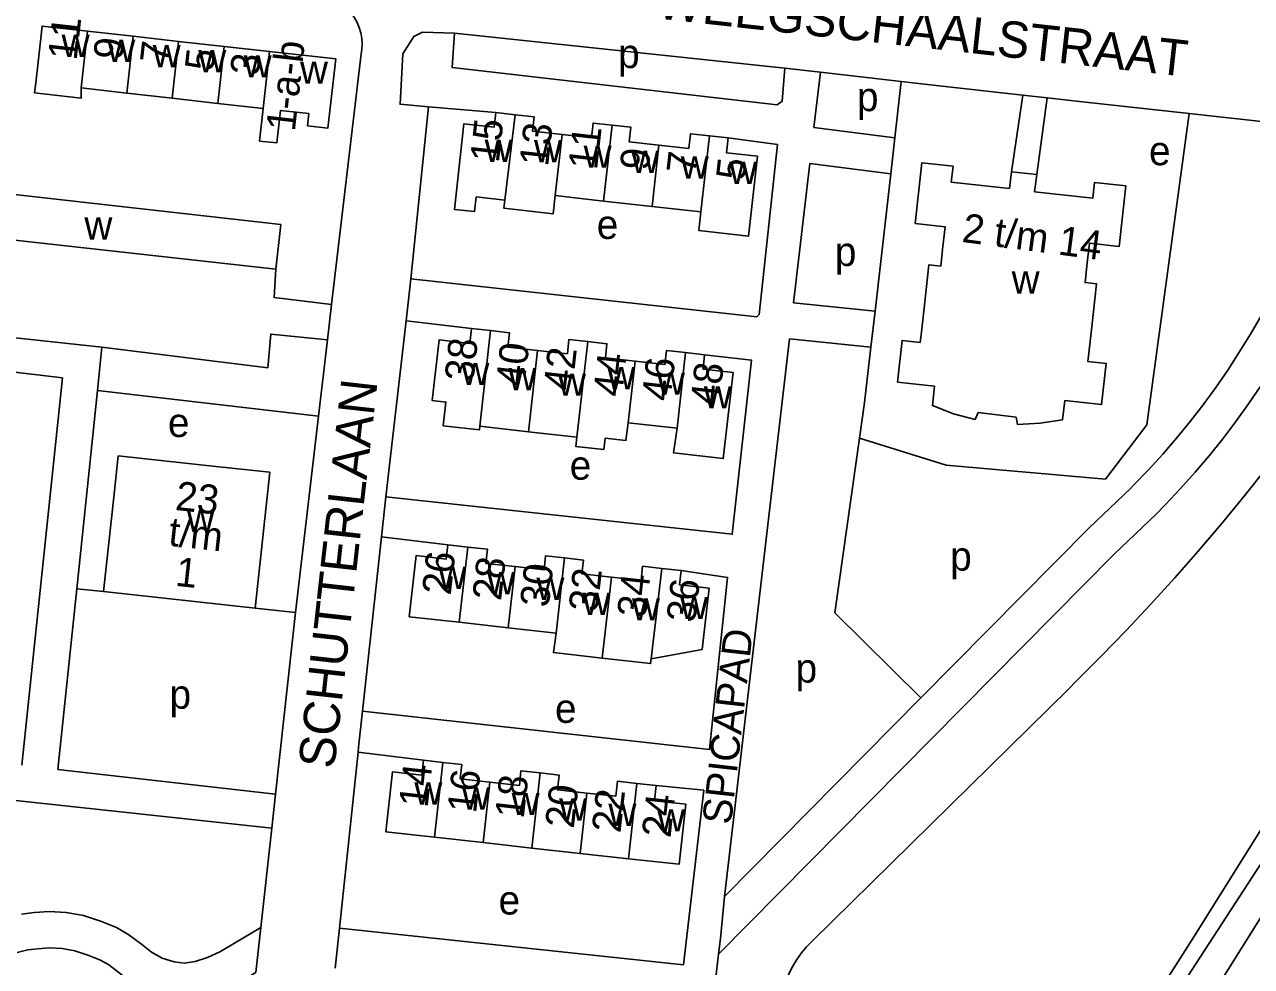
# Model space of a CAD drawing. Extents: x 161936 to 163647, y 386450 to 388633.
# Drawn here: x 162637.9 to 162807.2, y 386965 to 387094.9 of the extents above; entities that cross this region are included whole.
import ezdxf

# ---------------------------------------------------------------- set-up
doc = ezdxf.new("R2010")
doc.units = 0
for name, color, linetype in [('BLT_Basislijn', 7, 'Continuous'), ('BLT_Bebouwing', 7, 'Continuous'), ('BLT_Centroide', 7, 'Continuous'), ('BLT_Huisnummer', 7, 'Continuous'), ('BLT_Huisnummer_ tussenligend', 7, 'Continuous'), ('BLT_Huisnummer_reeks', 7, 'Continuous'), ('BLT_Onderverdeling_panden', 7, 'Continuous'), ('BLT_Straatnaam', 7, 'Continuous'), ('BLT_Straatnaam_verkleind', 7, 'Continuous')]:
    doc.layers.add(name, color=color, linetype=linetype)

msp = doc.modelspace()

# ---------------------------------------------------------------- linework, layer by layer
at = {"layer": 'BLT_Basislijn'}
for p, q in [((162697.18, 387093.71), (162742.79, 387088.91)), ((162680.24, 387056.28), (162684.33, 387090.86)), ((162742.79, 387088.91), (162747.7, 387088.37)), ((162746.81, 387080.71), (162747.7, 387088.37)), ((162758.86, 387087.07), (162747.7, 387088.37)), ((162758.86, 387087.07), (162757.97, 387079.31)), ((162775.63, 387085.18), (162774.06, 387074.59)), ((162779, 387084.8), (162775.63, 387085.18)), ((162779, 387084.8), (162777.57, 387074.21)), ((162693.62, 387083.58), (162691.18, 387059.82)), ((162693.62, 387083.58), (162702.9, 387082.78)), ((162792.77, 387039.69), (162798.61, 387082.64)), ((162817.37, 387080.59), (162798.61, 387082.64)), ((162746.81, 387080.71), (162757.97, 387079.31)), ((162757.97, 387079.31), (162757.4, 387074.34)), ((162743.99, 387056.52), (162746.23, 387075.74)), ((162746.23, 387075.74), (162757.4, 387074.34)), ((162757.4, 387074.34), (162755.24, 387055.37)), ((162679.67, 387051.42), (162680.24, 387056.28)), ((162743.99, 387056.52), (162755.24, 387055.37)), ((162755.24, 387055.37), (162754.67, 387050.4)), ((162617.55, 387053.8), (162648.54, 387050.39)), ((162690.51, 387054.06), (162687.74, 387029.74)), ((162699.54, 387052.98), (162690.51, 387054.06)), ((162678.43, 387040.89), (162679.67, 387051.42)), ((162734.67, 386976.57), (162743.41, 387051.55)), ((162743.41, 387051.55), (162754.67, 387050.4)), ((162648.54, 387050.39), (162647.92, 387044.43)), ((162648.54, 387050.39), (162671.46, 387047.55)), ((162754.67, 387050.4), (162753.8, 387042.79)), ((162647.92, 387044.43), (162645.06, 387017.07)), ((162647.92, 387044.43), (162678.43, 387040.89)), ((162753.8, 387042.79), (162753.1, 387037.87)), ((162675.24, 387013.79), (162678.43, 387040.89)), ((162790.5, 387030.93), (162784.72, 387025.42)), ((162794.03, 387027.39), (162788.27, 387021.91)), ((162784.72, 387025.42), (162761.58, 387002.03)), ((162684.52, 387000.18), (162687.13, 387024.22)), ((162696.28, 387023.14), (162687.13, 387024.22)), ((162788.27, 387021.91), (162733.65, 386966.67)), ((162645.06, 387017.07), (162642.45, 386992.16)), ((162648.75, 387016.69), (162645.06, 387017.07)), ((162669.67, 387014.4), (162675.24, 387013.79)), ((162672.49, 386988.73), (162675.24, 387013.79)), ((162761.58, 387002.03), (162734.48, 386974.62)), ((162781.97, 387003.28), (162746.56, 386968.46)), ((162681.33, 386970.24), (162683.89, 386994.51)), ((162692.93, 386993.42), (162683.89, 386994.51)), ((162642.45, 386992.16), (162672.49, 386988.73)), ((162671.97, 386984.03), (162609.44, 386990.82)), ((162671.97, 386984.03), (162672.49, 386988.73)), ((162670.46, 386970.35), (162671.97, 386984.03)), ((162734.48, 386974.62), (162734.67, 386976.57)), ((162733.9, 386968.82), (162734.48, 386974.62)), ((162810.67, 386975.26), (162782.82, 386930.8)), ((162670.46, 386970.35), (162669.78, 386964.13)), ((162733.9, 386968.82), (162733.65, 386966.67)), ((162768.44, 386920.78), (162799.34, 386969.19)), ((162733.65, 386966.67), (162728.13, 386920.43))]:
    msp.add_line(p, q, dxfattribs=at)
for points in [[(162994.68, 387190.62), (162985.54, 387189.48), (162980.86, 387188.14), (162974.88, 387184.86), (162966.28, 387177.45), (162938.28, 387149.79), (162903.24, 387114.51), (162892.82, 387104.85), (162888.74, 387100), (162884.14, 387095.5), (162876.92, 387087.93), (162850.19, 387044.96), (162849.96, 387039.13), (162825.52, 387004.78), (162807.9, 386978.22), (162790.61, 386951.66), (162774.68, 386925.41), (162767.27, 386912.48), (162763.63, 386897.48)], [(162677.85, 387099.27), (162678.6, 387099.18), (162679.33, 387099), (162680.04, 387098.76), (162680.72, 387098.43), (162681.37, 387098.04), (162681.96, 387097.58), (162682.51, 387097.06), (162683, 387096.49), (162683.42, 387095.86), (162683.78, 387095.2), (162684.06, 387094.5), (162684.27, 387093.78), (162684.4, 387093.04), (162684.45, 387092.28), (162684.42, 387091.53), (162684.33, 387090.86)], [(162697.18, 387093.71), (162692.79, 387093.87), (162691.61, 387093.28), (162690.08, 387090.89), (162689.69, 387083.92), (162693.62, 387083.58)], [(162742.79, 387088.91), (162742.44, 387084.33), (162741.74, 387083.84), (162696.86, 387088.98), (162697.18, 387093.71)], [(162775.63, 387085.18), (162763.69, 387086.51), (162758.86, 387087.07)], [(162798.61, 387082.64), (162783.86, 387084.26), (162779, 387084.8)], [(162691.18, 387059.82), (162738.91, 387054.59), (162739.23, 387054.91), (162741.76, 387078.35), (162734.98, 387079.27)], [(162817.63, 387076.35), (162816.75, 387073.55), (162815.79, 387070.77), (162814.76, 387068.02), (162813.66, 387065.3), (162812.48, 387062.61), (162811.23, 387059.96), (162809.9, 387057.34), (162808.51, 387054.75), (162807.05, 387052.21), (162805.51, 387049.7), (162803.91, 387047.24), (162802.25, 387044.83), (162800.51, 387042.45), (162798.72, 387040.13), (162796.86, 387037.86), (162794.94, 387035.64), (162792.96, 387033.47), (162790.92, 387031.36), (162790.5, 387030.93)], [(162822.42, 387074.92), (162821.52, 387072.05), (162820.55, 387069.21), (162819.49, 387066.4), (162818.37, 387063.61), (162817.17, 387060.86), (162815.9, 387058.14), (162814.56, 387055.45), (162813.15, 387052.8), (162811.66, 387050.19), (162810.11, 387047.62), (162808.49, 387045.09), (162806.8, 387042.61), (162805.05, 387040.17), (162803.23, 387037.78), (162801.35, 387035.43), (162799.41, 387033.15), (162797.4, 387030.91), (162795.34, 387028.72), (162794.03, 387027.39)], [(162860.48, 387067.36), (162844.14, 387041.61), (162844.89, 387040.86), (162842.45, 387036.54), (162841.51, 387036.91), (162818.24, 387000), (162809.72, 386985.81), (162799.34, 386969.19)], [(162672.55, 387061.17), (162672.33, 387057.25), (162680.24, 387056.28)], [(162691.18, 387059.82), (162690.6, 387054.87), (162690.51, 387054.06)], [(162679.67, 387051.42), (162671.85, 387052.21), (162671.46, 387047.55)], [(162731.72, 387049.37), (162738.19, 387048.62), (162735.53, 387024.59), (162687.74, 387029.74)], [(162634.12, 387047.22), (162643.1, 387046.17), (162637.49, 386992.72)], [(162815.21, 387041.61), (162812.27, 387037.65), (162809.26, 387033.73), (162806.18, 387029.86), (162803.05, 387026.05), (162799.85, 387022.28), (162796.59, 387018.57), (162793.27, 387014.91), (162789.9, 387011.31), (162786.46, 387007.76), (162782.97, 387004.26), (162781.97, 387003.28)], [(162792.77, 387039.69), (162787.04, 387032.19), (162765.06, 387034.11), (162753.1, 387037.87)], [(162753.1, 387037.87), (162749.67, 387013.77), (162761.58, 387002.03)], [(162687.13, 387024.22), (162687.18, 387024.66), (162687.74, 387029.74)], [(162684.52, 387000.18), (162732.38, 386994.88), (162734.89, 387018.64), (162728.46, 387019.6)], [(162683.89, 386994.51), (162683.96, 386995.21), (162684.52, 387000.18)], [(162681.33, 386970.24), (162728.79, 386965.19), (162731.59, 386989.31), (162725.02, 386989.93)], [(162637.43, 386972.18), (162639.22, 386972.39), (162641.24, 386972.54), (162643.6, 386972.41), (162645.99, 386972), (162648.47, 386971.18), (162650.57, 386970.33), (162652.26, 386969.34), (162653.99, 386968.04), (162655.39, 386966.95), (162656.85, 386966.13), (162658.49, 386965.59), (162659.9, 386965.41), (162661.42, 386965.63), (162663.12, 386966.21), (162664.89, 386967.05), (162670.46, 386970.35)], [(162680.74, 386964.74), (162680.79, 386965.14), (162681.33, 386970.24)], [(162746.56, 386968.46), (162745.8, 386967.67), (162745.1, 386966.83), (162744.46, 386965.93), (162743.88, 386965), (162743.38, 386964.02), (162742.95, 386963.01), (162742.6, 386961.97), (162742.32, 386960.91), (162742.12, 386959.83), (162742, 386958.74), (162741.96, 386957.99)], [(162636.86, 386966.9), (162638.31, 386967.25), (162639.7, 386967.41), (162641.28, 386967.53), (162643.04, 386967.43), (162644.78, 386967.13), (162646.75, 386966.48), (162648.36, 386965.83), (162649.48, 386965.18), (162650.94, 386964.08), (162652.61, 386962.77), (162654.82, 386961.53), (162657.39, 386960.69), (162659.95, 386960.37), (162662.58, 386960.75), (162665, 386961.56), (162667.25, 386962.63), (162669.78, 386964.13)]]:
    msp.add_lwpolyline(points, dxfattribs=at)
at = {"layer": 'BLT_Bebouwing'}
for p, q in [((162652.84, 387093.31), (162646.56, 387094.01)), ((162659.12, 387092.6), (162652.84, 387093.31)), ((162665.4, 387091.9), (162659.12, 387092.6)), ((162671.68, 387091.19), (162665.4, 387091.9)), ((162651.96, 387085.46), (162645.68, 387086.17)), ((162658.24, 387084.76), (162651.96, 387085.46)), ((162664.52, 387084.05), (162658.24, 387084.76)), ((162670.8, 387083.35), (162664.52, 387084.05)), ((162702.9, 387082.78), (162705.55, 387082.48)), ((162732.37, 387079.57), (162734.98, 387079.27)), ((162774.06, 387074.59), (162773.81, 387072.28)), ((162777.57, 387074.21), (162774.06, 387074.59)), ((162777.25, 387071.85), (162777.57, 387074.21)), ((162633.27, 387071.83), (162673.22, 387067.35)), ((162717.77, 387070.57), (162711.1, 387071.32)), ((162724.48, 387069.82), (162717.77, 387070.57)), ((162731.2, 387069.07), (162724.48, 387069.82)), ((162672.55, 387061.17), (162619.04, 387067.11)), ((162673.22, 387067.35), (162672.55, 387061.17)), ((162761.96, 387055.37), (162761.64, 387052.54)), ((162699.54, 387052.98), (162702.15, 387052.69)), ((162784.8, 387049.98), (162785.11, 387052.82)), ((162729.1, 387049.67), (162731.72, 387049.37)), ((162707.4, 387038.75), (162700.69, 387039.51)), ((162727.92, 387039.24), (162721.18, 387039.99)), ((162714.1, 387038), (162707.4, 387038.75)), ((162657.07, 387034.74), (162650.8, 387035.43)), ((162664.27, 387033.95), (162657.07, 387034.74)), ((162671.72, 387033.14), (162664.27, 387033.95)), ((162696.28, 387023.14), (162699.02, 387022.83)), ((162725.81, 387019.89), (162728.46, 387019.6)), ((162704.61, 387011.7), (162697.86, 387012.45)), ((162711.23, 387010.95), (162704.61, 387011.7)), ((162692.93, 386993.42), (162695.57, 386993.12)), ((162722.36, 386990.23), (162725.02, 386989.93)), ((162701.15, 386982.05), (162694.43, 386982.79)), ((162707.86, 386981.3), (162701.15, 386982.05)), ((162714.52, 386980.57), (162707.86, 386981.3)), ((162721.21, 386979.83), (162714.52, 386980.57))]:
    msp.add_line(p, q, dxfattribs=at)
for points in [[(162645.68, 387086.17), (162645.67, 387084.75), (162639.25, 387085.48), (162639.4, 387086.87), (162639.73, 387089.75), (162640.28, 387094.72), (162646.56, 387094.01)], [(162671.68, 387091.19), (162680.81, 387090.17)], [(162680.81, 387090.17), (162679.74, 387080.63), (162676.89, 387080.95), (162677.08, 387082.64)], [(162677.08, 387082.64), (162673.17, 387083.08), (162672.67, 387078.58), (162670.3, 387078.85), (162670.8, 387083.35)], [(162704.14, 387070.71), (162700.21, 387071.15), (162699.98, 387069.11), (162697.18, 387069.42), (162698.5, 387081.24), (162702.68, 387080.77), (162702.9, 387082.78)], [(162705.55, 387082.48), (162708.2, 387082.18), (162707.98, 387080.21), (162712.04, 387079.76)], [(162712.04, 387079.76), (162716.11, 387079.3), (162716.33, 387081.32), (162718.94, 387081.03)], [(162718.94, 387081.03), (162721.54, 387080.74), (162721.32, 387078.74), (162725.42, 387078.28)], [(162725.42, 387078.28), (162729.53, 387077.82), (162729.75, 387079.86), (162732.37, 387079.57)], [(162734.98, 387079.27), (162734.75, 387077.22), (162739.02, 387076.74), (162737.79, 387065.73), (162730.94, 387066.49), (162731.2, 387069.07)], [(162773.81, 387072.28), (162765.76, 387073.17), (162766, 387075.36), (162761.69, 387075.84), (162760.77, 387067.49), (162764.9, 387067.03), (162764.6, 387064.32)], [(162784.52, 387062.05), (162784.83, 387064.76), (162788.95, 387064.3), (162789.87, 387072.66), (162785.53, 387073.14), (162785.29, 387070.96), (162777.25, 387071.85)], [(162711.1, 387071.32), (162710.83, 387068.82), (162704.03, 387069.58), (162704.15, 387070.71)], [(162764.6, 387064.32), (162764.3, 387061.6), (162762.67, 387061.78), (162761.96, 387055.37)], [(162785.11, 387052.82), (162785.81, 387059.16), (162784.22, 387059.33), (162784.52, 387062.05)], [(162700.69, 387039.51), (162700.63, 387038.99), (162695.65, 387039.55), (162696.02, 387042.83), (162694.14, 387043.04), (162695.08, 387051.41), (162699.31, 387050.93), (162699.54, 387052.98)], [(162702.15, 387052.69), (162704.77, 387052.4), (162704.55, 387050.42), (162708.66, 387049.95)], [(162761.64, 387052.54), (162761.48, 387051.06), (162758.97, 387051.34), (162758.34, 387045.59), (162763.44, 387045.03), (162763.16, 387042.37), (162766.05, 387041.23), (162769.07, 387040.44), (162769.49, 387041.38), (162774.7, 387040.76)], [(162708.66, 387049.95), (162712.78, 387049.49), (162713, 387051.48), (162715.62, 387051.18)], [(162715.62, 387051.18), (162718.24, 387050.89), (162718.02, 387048.93), (162722.13, 387048.47)], [(162722.13, 387048.47), (162726.25, 387048.01), (162726.47, 387049.97), (162729.1, 387049.67)], [(162731.72, 387049.37), (162731.5, 387047.38), (162735.64, 387046.91), (162734.3, 387035.04), (162727.44, 387035.81), (162727.92, 387039.24)], [(162774.7, 387040.76), (162774.89, 387039.75), (162778.02, 387039.91), (162781.12, 387040.39), (162781.41, 387043.05), (162786.51, 387042.49), (162787.14, 387048.15), (162784.62, 387048.43), (162784.8, 387049.98)], [(162721.18, 387039.99), (162720.84, 387037.53), (162717.98, 387037.85), (162717.8, 387036.28), (162713.96, 387036.71), (162714.1, 387038)], [(162650.8, 387035.43), (162650.17, 387029.71), (162648.75, 387016.69)], [(162669.67, 387014.4), (162671.72, 387033.14)], [(162697.86, 387012.45), (162690.95, 387013.22), (162691.89, 387021.65), (162696.06, 387021.18), (162696.28, 387023.14)], [(162699.02, 387022.83), (162701.76, 387022.52), (162701.54, 387020.58), (162705.55, 387020.13)], [(162705.55, 387020.13), (162709.57, 387019.68), (162709.78, 387021.62), (162712.39, 387021.33)], [(162712.39, 387021.33), (162715, 387021.04), (162714.78, 387019.13), (162718.86, 387018.68)], [(162718.86, 387018.68), (162722.94, 387018.22), (162723.16, 387020.19), (162725.81, 387019.89)], [(162728.46, 387019.6), (162728.24, 387017.63), (162732.33, 387017.17), (162731.38, 387008.7), (162724.35, 387007.41)], [(162648.75, 387016.69), (162669.67, 387014.4)], [(162717.57, 387007.51), (162710.86, 387008.26), (162711.23, 387010.95)], [(162724.35, 387007.41), (162724.27, 387006.76), (162717.57, 387007.51)], [(162694.43, 386982.79), (162687.74, 386983.53), (162688.66, 386991.83), (162692.7, 386991.38), (162692.93, 386993.42)], [(162695.57, 386993.12), (162698.21, 386992.83), (162697.99, 386990.83), (162702.07, 386990.38)], [(162702.07, 386990.38), (162706.15, 386989.93), (162706.37, 386991.96), (162709, 386991.67)], [(162709, 386991.67), (162711.64, 386991.38), (162711.41, 386989.33), (162715.44, 386988.88)], [(162715.44, 386988.88), (162719.46, 386988.44), (162719.69, 386990.52), (162722.36, 386990.23)], [(162725.02, 386989.93), (162724.79, 386987.83), (162729.11, 386987.35), (162728.2, 386979.06), (162721.21, 386979.83)]]:
    msp.add_lwpolyline(points, dxfattribs=at)
at = {"layer": 'BLT_Onderverdeling_panden'}
for p, q in [((162645.68, 387086.17), (162646.56, 387094.01)), ((162651.96, 387085.46), (162652.84, 387093.31)), ((162658.24, 387084.76), (162659.12, 387092.6)), ((162664.52, 387084.05), (162665.4, 387091.9)), ((162670.8, 387083.35), (162671.68, 387091.19)), ((162705.55, 387082.48), (162704.14, 387070.71)), ((162712.04, 387079.76), (162711.1, 387071.32)), ((162718.94, 387081.03), (162717.77, 387070.57)), ((162732.37, 387079.57), (162731.2, 387069.07)), ((162725.42, 387078.28), (162724.48, 387069.82)), ((162702.15, 387052.69), (162700.69, 387039.51)), ((162715.62, 387051.18), (162714.1, 387038)), ((162708.66, 387049.95), (162707.4, 387038.75)), ((162729.1, 387049.67), (162727.92, 387039.24)), ((162722.13, 387048.47), (162721.18, 387039.99)), ((162699.02, 387022.83), (162697.86, 387012.45)), ((162712.39, 387021.33), (162711.23, 387010.95)), ((162705.55, 387020.13), (162704.61, 387011.7)), ((162718.86, 387018.68), (162717.57, 387007.51)), ((162725.81, 387019.89), (162724.35, 387007.41)), ((162695.57, 386993.12), (162694.43, 386982.79)), ((162709, 386991.67), (162707.86, 386981.3)), ((162702.07, 386990.38), (162701.15, 386982.05)), ((162722.36, 386990.23), (162721.21, 386979.83)), ((162715.44, 386988.88), (162714.52, 386980.57))]:
    msp.add_line(p, q, dxfattribs=at)

# ---------------------------------------------------------------- texts
at = {"layer": 'BLT_Centroide'}
for s, p in [('w', (162642.98, 387090.44)), ('w', (162649.27, 387089.75)), ('w', (162655.55, 387089.03)), ('w', (162661.83, 387088.33)), ('p', (162719.78, 387088.92)), ('w', (162668.11, 387087.62)), ('w', (162675.88, 387086.75)), ('p', (162752.74, 387082.97)), ('w', (162701.36, 387075.97)), ('w', (162708.17, 387075.92)), ('w', (162715.02, 387075.16)), ('e', (162793.05, 387075.51)), ('w', (162721.59, 387074.44)), ('w', (162728.42, 387073.66)), ('w', (162735.11, 387072.91)), ('w', (162646.12, 387065.25)), ('e', (162716.83, 387065.34)), ('p', (162749.69, 387061.61)), ('w', (162774.09, 387057.81)), ('w', (162698.14, 387045.17)), ('w', (162704.64, 387044.47)), ('w', (162718.28, 387044.61)), ('w', (162711.48, 387043.7)), ('w', (162725.14, 387043.84)), ('w', (162731.61, 387041.95)), ('e', (162657.65, 387038.01)), ('e', (162713.1, 387032.12)), ('w', (162660.24, 387024.91)), ('p', (162765.61, 387019.58)), ('w', (162694.98, 387017.05)), ('w', (162701.7, 387016.3)), ('w', (162708.5, 387015.53)), ('w', (162714.86, 387013.47)), ('w', (162721.69, 387012.7)), ('w', (162728.34, 387012.89)), ('p', (162744.27, 387004.13)), ('p', (162657.87, 387000.53)), ('e', (162711.07, 386998.57)), ('w', (162691.66, 386987.3)), ('w', (162698.25, 386986.59)), ('w', (162705.08, 386985.84)), ('w', (162711.64, 386985.09)), ('w', (162718.44, 386984.34)), ('w', (162725.16, 386983.59)), ('e', (162703.28, 386972.13))]:
    msp.add_text(s, height=4, dxfattribs=at).set_placement(p)
at = {"layer": 'BLT_Huisnummer'}
for s, rotation, p in [('11', 83.5917, (162645.04, 387089.89)), ('5', 83.5925, (162663.93, 387088.41)), ('15', 83.6224, (162703.31, 387075.77)), ('9', 83.6182, (162723.97, 387074.7)), ('5', 83.6099, (162737.24, 387073.33)), ('38', 83.5705, (162699.78, 387045.53)), ('42', 83.5705, (162713.43, 387044.25)), ('48', 83.5712, (162733.71, 387042.17)), ('26', 83.6126, (162696.67, 387016.1)), ('30', 83.6126, (162710.19, 387014.42)), ('36', 83.6108, (162730.41, 387012.32)), ('14', 83.6902, (162693.48, 386986.78)), ('18', 83.6902, (162706.74, 386985.25)), ('24', 83.6909, (162727, 386982.62))]:
    msp.add_text(s, height=4, rotation=rotation, dxfattribs=at).set_placement(p)
at = {"layer": 'BLT_Huisnummer_ tussenligend'}
for s, rotation, p in [('9', 83.5925, (162651.31, 387089.95)), ('7', 83.5925, (162657.75, 387089.43)), ('3', 83.5925, (162670.18, 387087.77)), ('13', 83.6182, (162710.11, 387075.24)), ('11', 83.6182, (162716.86, 387074.78)), ('7', 83.6099, (162730.41, 387074.21)), ('40', 83.5705, (162706.86, 387044.88)), ('44', 83.5708, (162720.3, 387043.46)), ('46', 83.5708, (162727, 387042.86)), ('28', 83.6126, (162703.62, 387015.33)), ('32', 83.6019, (162716.9, 387013.77)), ('34', 83.6019, (162723.59, 387013)), ('16', 83.6902, (162700.17, 386986.01)), ('20', 83.695, (162713.66, 386983.92)), ('22', 83.695, (162720.1, 386983.29))]:
    msp.add_text(s, height=4, rotation=rotation, dxfattribs=at).set_placement(p)
at = {"layer": 'BLT_Huisnummer_reeks'}
for s, rotation, p in [('1-a-b', 83.5925, (162675.16, 387080.08)), ('2 t/m 14', 352.523, (162767.12, 387064.94)), ('23', 353.762, (162658.55, 387027.96)), ('t/m', 353.7593, (162657.62, 387023.03)), ('1', 353.7593, (162658.56, 387017.5))]:
    msp.add_text(s, height=4, rotation=rotation, dxfattribs=at).set_placement(p)
at = {"layer": 'BLT_Straatnaam'}
for s, height, rotation, p in [('WEEGSCHAALSTRAAT', 4.9999, 353.7057, (162724.98, 387095.78)), ('SCHUTTERLAAN', 5, 83.6325, (162680.61, 386992.13))]:
    msp.add_text(s, height=height, rotation=rotation, dxfattribs=at).set_placement(p)
at = {"layer": 'BLT_Straatnaam_verkleind'}
msp.add_text('SPICAPAD', height=4, rotation=83.5584, dxfattribs=at).set_placement((162735.36, 386984.44))

doc.saveas('drawing.dxf')
